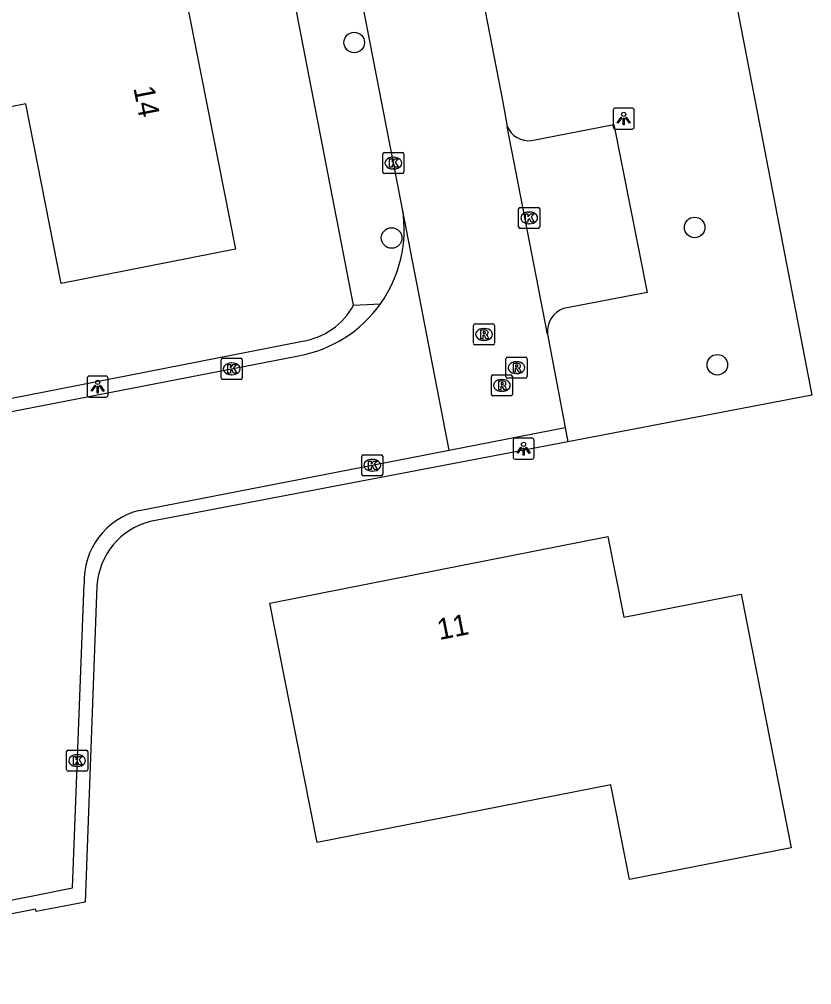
# Model space of a CAD drawing. Extents: x 157663 to 158496, y 379212 to 380934.
# Drawn here: x 158336.17 to 158373.85, y 380136.24 to 380182.14 of the extents above; entities that cross this region are included whole.
import ezdxf

# ---------------------------------------------------------------- set-up
doc = ezdxf.new("R2010")
doc.units = 0
for name, color, linetype in [('IMGEO_Boom', 7, 'Continuous'), ('IMGEO_Kolk', 7, 'Continuous'), ('IMGEO_Lichtpunt', 7, 'Continuous'), ('IMGEO_Pand', 7, 'Continuous'), ('IMGEO_Pand_nummerreeks', 7, 'Continuous'), ('IMGEO_Rijbaan_lokaal_open', 7, 'Continuous'), ('IMGEO_Rioolput', 7, 'Continuous'), ('IMGEO_Voetpad_open', 7, 'Continuous')]:
    doc.layers.add(name, color=color, linetype=linetype)

msp = doc.modelspace()

# ---------------------------------------------------------------- linework, layer by layer
at = {"layer": 'IMGEO_Boom'}
for centre in [(158352.093, 380181.039), (158368.279, 380172.244), (158353.87, 380171.745), (158369.357, 380165.715)]:
    msp.add_circle(centre, 0.489, dxfattribs=at)
at = {"layer": 'IMGEO_Kolk'}
for p, q in [((158353.453, 380174.879), (158353.453, 380175.731)), ((158353.528, 380175.805), (158354.38, 380175.805)), ((158354.454, 380175.731), (158354.454, 380174.879)), ((158353.941, 380175.585), (158353.966, 380175.585)), ((158354.38, 380174.805), (158353.528, 380174.805)), ((158353.964, 380175.025), (158353.939, 380175.025)), ((158359.911, 380172.273), (158359.911, 380173.125)), ((158359.986, 380173.199), (158360.838, 380173.199)), ((158360.399, 380172.979), (158360.424, 380172.979)), ((158360.912, 380173.125), (158360.912, 380172.273)), ((158360.422, 380172.419), (158360.397, 380172.419)), ((158360.838, 380172.199), (158359.986, 380172.199)), ((158345.841, 380166.022), (158346.693, 380166.022)), ((158345.766, 380165.096), (158345.766, 380165.948)), ((158346.254, 380165.802), (158346.279, 380165.802)), ((158346.767, 380165.948), (158346.767, 380165.096)), ((158346.277, 380165.242), (158346.252, 380165.242)), ((158346.693, 380165.022), (158345.841, 380165.022)), ((158352.523, 380161.437), (158353.375, 380161.437)), ((158352.448, 380160.511), (158352.448, 380161.363)), ((158352.936, 380161.217), (158352.961, 380161.217)), ((158353.449, 380161.363), (158353.449, 380160.511)), ((158352.959, 380160.657), (158352.934, 380160.657)), ((158353.375, 380160.437), (158352.523, 380160.437)), ((158338.417, 380146.465), (158338.417, 380147.317)), ((158338.492, 380147.391), (158339.344, 380147.391)), ((158338.905, 380147.171), (158338.93, 380147.171)), ((158339.418, 380147.317), (158339.418, 380146.465)), ((158339.344, 380146.391), (158338.492, 380146.391)), ((158338.928, 380146.611), (158338.903, 380146.611))]:
    msp.add_line(p, q, dxfattribs=at)
for points in [[(158353.453, 380174.879), (158353.453, 380175.731)], [(158353.528, 380175.805), (158354.38, 380175.805)], [(158354.454, 380175.731), (158354.454, 380174.879)], [(158353.774, 380175.505), (158353.897, 380175.505), (158353.897, 380175.354), (158354.027, 380175.505), (158354.191, 380175.505), (158354.045, 380175.354), (158354.198, 380175.105), (158354.046, 380175.105), (158353.961, 380175.269), (158353.897, 380175.202), (158353.897, 380175.105), (158353.774, 380175.105), (158353.774, 380175.505)], [(158354.38, 380174.805), (158353.528, 380174.805)], [(158359.911, 380172.273), (158359.911, 380173.125)], [(158359.986, 380173.199), (158360.838, 380173.199)], [(158360.232, 380172.899), (158360.355, 380172.899), (158360.355, 380172.748), (158360.485, 380172.899), (158360.649, 380172.899), (158360.503, 380172.748), (158360.656, 380172.499), (158360.504, 380172.499), (158360.419, 380172.663), (158360.355, 380172.596), (158360.355, 380172.499), (158360.232, 380172.499), (158360.232, 380172.899)], [(158360.912, 380173.125), (158360.912, 380172.273)], [(158360.838, 380172.199), (158359.986, 380172.199)], [(158345.841, 380166.022), (158346.693, 380166.022)], [(158345.766, 380165.096), (158345.766, 380165.948)], [(158346.087, 380165.722), (158346.21, 380165.722), (158346.21, 380165.571), (158346.34, 380165.722), (158346.504, 380165.722), (158346.358, 380165.571), (158346.511, 380165.322), (158346.359, 380165.322), (158346.274, 380165.486), (158346.21, 380165.419), (158346.21, 380165.322), (158346.087, 380165.322), (158346.087, 380165.722)], [(158346.767, 380165.948), (158346.767, 380165.096)], [(158346.693, 380165.022), (158345.841, 380165.022)], [(158352.523, 380161.437), (158353.375, 380161.437)], [(158352.448, 380160.511), (158352.448, 380161.363)], [(158352.769, 380161.137), (158352.892, 380161.137), (158352.892, 380160.986), (158353.022, 380161.137), (158353.186, 380161.137), (158353.04, 380160.986), (158353.193, 380160.737), (158353.041, 380160.737), (158352.956, 380160.901), (158352.892, 380160.834), (158352.892, 380160.737), (158352.769, 380160.737), (158352.769, 380161.137)], [(158353.449, 380161.363), (158353.449, 380160.511)], [(158353.375, 380160.437), (158352.523, 380160.437)], [(158338.417, 380146.465), (158338.417, 380147.317)], [(158338.492, 380147.391), (158339.344, 380147.391)], [(158339.418, 380147.317), (158339.418, 380146.465)], [(158338.738, 380147.091), (158338.861, 380147.091), (158338.861, 380146.94), (158338.991, 380147.091), (158339.155, 380147.091), (158339.009, 380146.94), (158339.162, 380146.691), (158339.01, 380146.691), (158338.925, 380146.855), (158338.861, 380146.788), (158338.861, 380146.691), (158338.738, 380146.691), (158338.738, 380147.091)], [(158339.344, 380146.391), (158338.492, 380146.391)]]:
    msp.add_lwpolyline(points, dxfattribs=at)
for centre, start, end in [((158353.53, 380175.729), 91.552, 178.448), ((158353.53, 380175.729), 91.552, 178.448), ((158354.378, 380175.729), 1.552, 88.448), ((158354.378, 380175.729), 1.552, 88.448), ((158353.53, 380174.881), 181.552, 268.448), ((158353.53, 380174.881), 181.552, 268.448), ((158354.378, 380174.881), 271.552, 358.448), ((158354.378, 380174.881), 271.552, 358.448), ((158359.988, 380173.123), 91.552, 178.448), ((158359.988, 380173.123), 91.552, 178.448), ((158360.836, 380173.123), 1.552, 88.448), ((158360.836, 380173.123), 1.552, 88.448), ((158359.988, 380172.275), 181.552, 268.448), ((158359.988, 380172.275), 181.552, 268.448), ((158360.836, 380172.275), 271.552, 358.448), ((158360.836, 380172.275), 271.552, 358.448), ((158345.843, 380165.946), 91.552, 178.448), ((158345.843, 380165.946), 91.552, 178.448), ((158346.691, 380165.946), 1.552, 88.448), ((158346.691, 380165.946), 1.552, 88.448), ((158345.843, 380165.098), 181.552, 268.448), ((158345.843, 380165.098), 181.552, 268.448), ((158346.691, 380165.098), 271.552, 358.448), ((158346.691, 380165.098), 271.552, 358.448), ((158352.525, 380161.361), 91.552, 178.448), ((158352.525, 380161.361), 91.552, 178.448), ((158353.373, 380161.361), 1.552, 88.448), ((158353.373, 380161.361), 1.552, 88.448), ((158352.525, 380160.513), 181.552, 268.448), ((158352.525, 380160.513), 181.552, 268.448), ((158353.373, 380160.513), 271.552, 358.448), ((158353.373, 380160.513), 271.552, 358.448), ((158338.494, 380147.315), 91.552, 178.448), ((158338.494, 380147.315), 91.552, 178.448), ((158339.342, 380147.315), 1.552, 88.448), ((158339.342, 380147.315), 1.552, 88.448), ((158338.494, 380146.467), 181.552, 268.448), ((158338.494, 380146.467), 181.552, 268.448), ((158339.342, 380146.467), 271.552, 358.448), ((158339.342, 380146.467), 271.552, 358.448)]:
    msp.add_arc(centre, 0.0765, start, end, dxfattribs=at)
for centre, major_axis, ratio, start_param, end_param in [((158353.94, 380175.305), (-0.387, 0.002), 0.722429, 4.712389, 7.853982), ((158353.965, 380175.305), (-0.39, 0.002), 0.717154, 1.570796, 4.712389), ((158360.398, 380172.699), (-0.387, 0.002), 0.722429, 4.712389, 7.853982), ((158360.423, 380172.699), (-0.39, 0.002), 0.717154, 1.570796, 4.712389), ((158346.253, 380165.522), (-0.387, 0.002), 0.722429, 4.712389, 7.853982), ((158346.278, 380165.522), (-0.39, 0.002), 0.717154, 1.570796, 4.712389), ((158352.935, 380160.937), (-0.387, 0.002), 0.722429, 4.712389, 7.853982), ((158352.96, 380160.937), (-0.39, 0.002), 0.717154, 1.570796, 4.712389), ((158338.904, 380146.891), (-0.387, 0.002), 0.722429, 4.712389, 7.853982), ((158338.929, 380146.891), (-0.39, 0.002), 0.717154, 1.570796, 4.712389)]:
    msp.add_ellipse(centre, major_axis=major_axis, ratio=ratio, start_param=start_param, end_param=end_param, dxfattribs=at)
at = {"layer": 'IMGEO_Lichtpunt'}
for p, q in [((158365.309, 380177.92), (158364.501, 380177.92)), ((158365.309, 380177.92), (158364.501, 380177.92)), ((158364.407, 380177.825), (158364.407, 380177.018)), ((158364.407, 380177.825), (158364.407, 380177.018)), ((158365.403, 380177.018), (158365.403, 380177.825)), ((158365.403, 380177.018), (158365.403, 380177.825)), ((158364.501, 380176.924), (158365.309, 380176.924)), ((158364.501, 380176.924), (158365.309, 380176.924)), ((158339.393, 380165.078), (158339.393, 380164.271)), ((158339.393, 380165.078), (158339.393, 380164.271)), ((158340.295, 380165.173), (158339.487, 380165.173)), ((158340.295, 380165.173), (158339.487, 380165.173)), ((158340.389, 380164.271), (158340.389, 380165.078)), ((158340.389, 380164.271), (158340.389, 380165.078)), ((158339.487, 380164.177), (158340.295, 380164.177)), ((158339.487, 380164.177), (158340.295, 380164.177)), ((158359.646, 380162.13), (158359.646, 380161.323)), ((158359.646, 380162.13), (158359.646, 380161.323)), ((158360.548, 380162.225), (158359.74, 380162.225)), ((158360.548, 380162.225), (158359.74, 380162.225)), ((158360.642, 380161.323), (158360.642, 380162.13)), ((158360.642, 380161.323), (158360.642, 380162.13)), ((158359.74, 380161.229), (158360.548, 380161.229)), ((158359.74, 380161.229), (158360.548, 380161.229))]:
    msp.add_line(p, q, dxfattribs=at)
for points in [[(158364.781, 380177.489), (158364.82, 380177.461), (158364.632, 380177.199), (158364.594, 380177.226), (158364.781, 380177.489)], [(158364.993, 380177.461), (158365.031, 380177.488), (158365.218, 380177.226), (158365.179, 380177.198), (158364.993, 380177.461)], [(158364.883, 380177.441), (158364.93, 380177.441), (158364.93, 380177.119), (158364.883, 380177.119), (158364.883, 380177.441)], [(158339.767, 380164.742), (158339.806, 380164.714), (158339.618, 380164.452), (158339.58, 380164.479), (158339.767, 380164.742)], [(158339.869, 380164.694), (158339.916, 380164.694), (158339.916, 380164.372), (158339.869, 380164.372), (158339.869, 380164.694)], [(158339.979, 380164.714), (158340.017, 380164.741), (158340.204, 380164.479), (158340.165, 380164.451), (158339.979, 380164.714)], [(158360.02, 380161.794), (158360.059, 380161.766), (158359.871, 380161.504), (158359.833, 380161.531), (158360.02, 380161.794)], [(158360.122, 380161.746), (158360.169, 380161.746), (158360.169, 380161.424), (158360.122, 380161.424), (158360.122, 380161.746)], [(158360.232, 380161.766), (158360.27, 380161.793), (158360.457, 380161.531), (158360.418, 380161.503), (158360.232, 380161.766)]]:
    msp.add_lwpolyline(points, dxfattribs=at)
for centre in [(158364.906, 380177.623), (158339.892, 380164.876), (158360.145, 380161.928)]:
    msp.add_circle(centre, 0.0994, dxfattribs=at)
for centre, start, end in [((158364.501, 380177.825), 90, 180), ((158364.501, 380177.825), 90, 180), ((158365.309, 380177.825), 0, 90), ((158365.309, 380177.825), 0, 90), ((158364.501, 380177.018), 180, 270), ((158364.501, 380177.018), 180, 270), ((158365.309, 380177.018), 270, 0), ((158365.309, 380177.018), 270, 360), ((158339.487, 380165.078), 90, 180), ((158339.487, 380165.078), 90, 180), ((158340.295, 380165.078), 0, 90), ((158340.295, 380165.078), 0, 90), ((158339.487, 380164.271), 180, 270), ((158339.487, 380164.271), 180, 270), ((158340.295, 380164.271), 270, 0), ((158340.295, 380164.271), 270, 360), ((158359.74, 380162.13), 90, 180), ((158359.74, 380162.13), 90, 180), ((158360.548, 380162.13), 0, 90), ((158360.548, 380162.13), 0, 90), ((158359.74, 380161.323), 180, 270), ((158359.74, 380161.323), 180, 270), ((158360.548, 380161.323), 270, 0), ((158360.548, 380161.323), 270, 360)]:
    msp.add_arc(centre, 0.0946, start, end, dxfattribs=at)
at = {"layer": 'IMGEO_Pand'}
for points in [[(158326.678, 380188.069), (158331.576, 380189.07), (158332.632, 380183.907), (158335.189, 380184.43), (158335.132, 380184.701), (158343.455, 380186.376), (158346.443, 380171.204), (158338.159, 380169.572), (158336.475, 380178.123), (158331.837, 380177.209), (158332.024, 380176.261), (158330.893, 380176.038), (158330.496, 380178.051), (158325.401, 380177.048), (158324.334, 380182.463), (158323.386, 380187.15), (158322.416, 380186.951), (158322.367, 380187.186), (158326.678, 380188.069)], [(158371.462, 380149.904), (158372.872, 380142.749), (158365.189, 380141.235), (158364.3, 380145.744), (158350.323, 380142.991), (158349.046, 380149.473), (158348.08, 380154.378), (158364.15, 380157.544), (158364.905, 380153.708), (158370.496, 380154.809), (158371.462, 380149.904)]]:
    msp.add_lwpolyline(points, dxfattribs=at)
at = {"layer": 'IMGEO_Rijbaan_lokaal_open'}
for points in [[(158354.388, 380173.111), (158351.536, 380187.815), (158350.498, 380193.223), (158342.556, 380234.248), (158341.491, 380239.885)], [(158357.551, 380186.555), (158358.119, 380183.611), (158359.157, 380178.197), (158359.368, 380177.042)], [(158361.286, 380167.174), (158359.368, 380177.042)], [(158356.61, 380161.656), (158354.388, 380173.111)], [(158361.286, 380167.174), (158362.13, 380162.73)], [(158326.865, 380161.757), (158349.443, 380166.142)], [(158356.61, 380161.656), (158362.13, 380162.73)], [(158341.87, 380158.787), (158356.61, 380161.656)], [(158319.044, 380136.894), (158330.792, 380139.289), (158336.724, 380140.451), (158338.694, 380140.84), (158339.244, 380155.296)]]:
    msp.add_lwpolyline(points, dxfattribs=at)
for centre, radius, start, end in [((158348.366, 380172.142), 6.1, 324.6669, 9.1448), ((158348.377, 380172.134), 6.086, 280.0878, 324.6623), ((158342.714, 380155.419), 3.472, 104.0659, 182.0317)]:
    msp.add_arc(centre, radius, start, end, dxfattribs=at)
at = {"layer": 'IMGEO_Rioolput'}
for p, q in [((158357.764, 380166.734), (158357.764, 380167.586)), ((158357.839, 380167.66), (158358.691, 380167.66)), ((158358.252, 380167.44), (158358.277, 380167.44)), ((158358.765, 380167.586), (158358.765, 380166.734)), ((158358.691, 380166.66), (158357.839, 380166.66)), ((158358.275, 380166.88), (158358.25, 380166.88)), ((158359.307, 380165.151), (158359.307, 380166.003)), ((158359.382, 380166.077), (158360.234, 380166.077)), ((158360.308, 380166.003), (158360.308, 380165.151)), ((158359.795, 380165.857), (158359.82, 380165.857)), ((158358.613, 380164.308), (158358.613, 380165.16)), ((158358.688, 380165.234), (158359.54, 380165.234)), ((158360.234, 380165.077), (158359.382, 380165.077)), ((158359.614, 380165.16), (158359.614, 380164.308)), ((158359.818, 380165.297), (158359.793, 380165.297)), ((158359.101, 380165.014), (158359.126, 380165.014)), ((158359.54, 380164.234), (158358.688, 380164.234)), ((158359.124, 380164.454), (158359.099, 380164.454))]:
    msp.add_line(p, q, dxfattribs=at)
for points in [[(158357.764, 380166.734), (158357.764, 380167.586)], [(158357.839, 380167.66), (158358.691, 380167.66)], [(158358.765, 380167.586), (158358.765, 380166.734)], [(158358.353, 380167.358), (158358.101, 380167.36), (158358.101, 380166.96)], [(158358.101, 380166.96), (158358.225, 380166.96), (158358.225, 380167.122), (158358.236, 380167.122)], [(158358.279, 380167.279), (158358.225, 380167.279), (158358.225, 380167.198)], [(158358.225, 380167.198), (158358.277, 380167.198)], [(158358.283, 380167.093), (158358.354, 380166.96), (158358.494, 380166.96), (158358.429, 380167.086)], [(158358.691, 380166.66), (158357.839, 380166.66)], [(158359.307, 380165.151), (158359.307, 380166.003)], [(158359.382, 380166.077), (158360.234, 380166.077)], [(158360.308, 380166.003), (158360.308, 380165.151)], [(158359.896, 380165.775), (158359.644, 380165.777), (158359.644, 380165.377)], [(158359.644, 380165.377), (158359.768, 380165.377), (158359.768, 380165.539), (158359.779, 380165.539)], [(158359.822, 380165.696), (158359.768, 380165.696), (158359.768, 380165.615)], [(158359.768, 380165.615), (158359.82, 380165.615)], [(158358.613, 380164.308), (158358.613, 380165.16)], [(158358.688, 380165.234), (158359.54, 380165.234)], [(158360.234, 380165.077), (158359.382, 380165.077)], [(158359.614, 380165.16), (158359.614, 380164.308)], [(158359.826, 380165.51), (158359.897, 380165.377), (158360.037, 380165.377), (158359.972, 380165.503)], [(158359.202, 380164.932), (158358.95, 380164.934), (158358.95, 380164.534)], [(158358.95, 380164.534), (158359.074, 380164.534), (158359.074, 380164.696), (158359.085, 380164.696)], [(158359.128, 380164.853), (158359.074, 380164.853), (158359.074, 380164.772)], [(158359.074, 380164.772), (158359.126, 380164.772)], [(158359.132, 380164.667), (158359.203, 380164.534), (158359.343, 380164.534), (158359.278, 380164.66)], [(158359.54, 380164.234), (158358.688, 380164.234)]]:
    msp.add_lwpolyline(points, dxfattribs=at)
for centre, radius, start, end in [((158357.841, 380167.584), 0.0765, 91.552, 178.448), ((158357.841, 380167.584), 0.0765, 91.552, 178.448), ((158358.689, 380167.584), 0.0765, 1.552, 88.448), ((158358.689, 380167.584), 0.0765, 1.552, 88.448), ((158358.235, 380167.069), 0.0533, 26.0293, 88.6989), ((158358.261, 380167.387), 0.19, 274.7715, 282.9687), ((158358.285, 380167.183), 0.0964, 77.0061, 93.1865), ((158358.299, 380167.24), 0.0378, 276.6634, 79.6772), ((158358.352, 380167.248), 0.109, 350.3612, 89.416), ((158358.35, 380167.248), 0.112, 277.5842, 350.9817), ((158358.334, 380167.033), 0.108, 29.5134, 73.7905), ((158357.841, 380166.736), 0.0765, 181.552, 268.448), ((158357.841, 380166.736), 0.0765, 181.552, 268.448), ((158358.689, 380166.736), 0.0765, 271.552, 358.448), ((158358.689, 380166.736), 0.0765, 271.552, 358.448), ((158359.384, 380166.001), 0.0765, 91.552, 178.448), ((158359.384, 380166.001), 0.0765, 91.552, 178.448), ((158360.232, 380166.001), 0.0765, 1.552, 88.448), ((158360.232, 380166.001), 0.0765, 1.552, 88.448), ((158359.778, 380165.486), 0.0533, 26.0293, 88.6989), ((158359.804, 380165.804), 0.19, 274.7715, 282.9687), ((158359.828, 380165.6), 0.0964, 77.0061, 93.1865), ((158359.842, 380165.657), 0.0378, 276.6634, 79.6772), ((158359.895, 380165.665), 0.109, 350.3612, 89.416), ((158359.893, 380165.665), 0.112, 277.5842, 350.9817), ((158359.877, 380165.45), 0.108, 29.5134, 73.7905), ((158358.69, 380165.158), 0.0765, 91.552, 178.448), ((158358.69, 380165.158), 0.0765, 91.552, 178.448), ((158359.384, 380165.153), 0.0765, 181.552, 268.448), ((158359.384, 380165.153), 0.0765, 181.552, 268.448), ((158359.538, 380165.158), 0.0765, 1.552, 88.448), ((158359.538, 380165.158), 0.0765, 1.552, 88.448), ((158360.232, 380165.153), 0.0765, 271.552, 358.448), ((158360.232, 380165.153), 0.0765, 271.552, 358.448), ((158359.084, 380164.643), 0.0533, 26.0293, 88.6989), ((158359.11, 380164.961), 0.19, 274.7715, 282.9687), ((158359.134, 380164.757), 0.0964, 77.0061, 93.1865), ((158359.148, 380164.814), 0.0378, 276.6634, 79.6772), ((158359.201, 380164.822), 0.109, 350.3612, 89.416), ((158359.199, 380164.822), 0.112, 277.5842, 350.9817), ((158359.183, 380164.607), 0.108, 29.5134, 73.7905), ((158358.69, 380164.31), 0.0765, 181.552, 268.448), ((158358.69, 380164.31), 0.0765, 181.552, 268.448), ((158359.538, 380164.31), 0.0765, 271.552, 358.448), ((158359.538, 380164.31), 0.0765, 271.552, 358.448)]:
    msp.add_arc(centre, radius, start, end, dxfattribs=at)
for centre, major_axis, ratio, start_param, end_param in [((158358.251, 380167.16), (-0.387, 0.002), 0.722429, 4.712389, 7.853982), ((158358.276, 380167.16), (-0.39, 0.002), 0.717154, 1.570796, 4.712389), ((158359.794, 380165.577), (-0.387, 0.002), 0.722429, 4.712389, 7.853982), ((158359.819, 380165.577), (-0.39, 0.002), 0.717154, 1.570796, 4.712389), ((158359.1, 380164.734), (-0.387, 0.002), 0.722429, 4.712389, 7.853982), ((158359.125, 380164.734), (-0.39, 0.002), 0.717154, 1.570796, 4.712389)]:
    msp.add_ellipse(centre, major_axis=major_axis, ratio=ratio, start_param=start_param, end_param=end_param, dxfattribs=at)
at = {"layer": 'IMGEO_Voetpad_open'}
for points in [[(158352.062, 380168.551), (158337.459, 380243.871)], [(158358.166, 380186.679), (158368.973, 380188.865), (158369.173, 380188.521), (158373.845, 380164.27), (158362.257, 380162.057)], [(158360.528, 380176.379), (158364.44, 380177.137), (158366.026, 380169.153), (158362.051, 380168.385)], [(158352.062, 380168.551), (158353.342, 380168.614)], [(158326.74, 380162.348), (158349.628, 380166.841)], [(158362.13, 380162.73), (158362.257, 380162.057)], [(158362.257, 380162.057), (158342.395, 380158.264)], [(158339.86, 380155.207), (158339.295, 380140.154), (158336.963, 380139.709), (158336.936, 380139.824), (158330.828, 380138.619), (158330.845, 380138.521), (158319.174, 380136.236)]]:
    msp.add_lwpolyline(points, dxfattribs=at)
for centre, radius, start, end in [((158360.381, 380177.469), 1.1, 202.8414, 277.6582), ((158349.122, 380170.148), 3.346, 278.6971, 331.4827), ((158362.416, 380167.307), 1.138, 108.7055, 186.7325), ((158343.213, 380155.006), 3.359, 104.0893, 176.5767)]:
    msp.add_arc(centre, radius, start, end, dxfattribs=at)

# ---------------------------------------------------------------- texts
at = {"layer": 'IMGEO_Pand_nummerreeks'}
for s, rotation, p in [('14', 281.1413, (158341.589, 380178.878)), ('11', 11.1453, (158356.14, 380152.623))]:
    msp.add_text(s, height=1, rotation=rotation, dxfattribs=at).set_placement(p)

doc.saveas('drawing.dxf')
